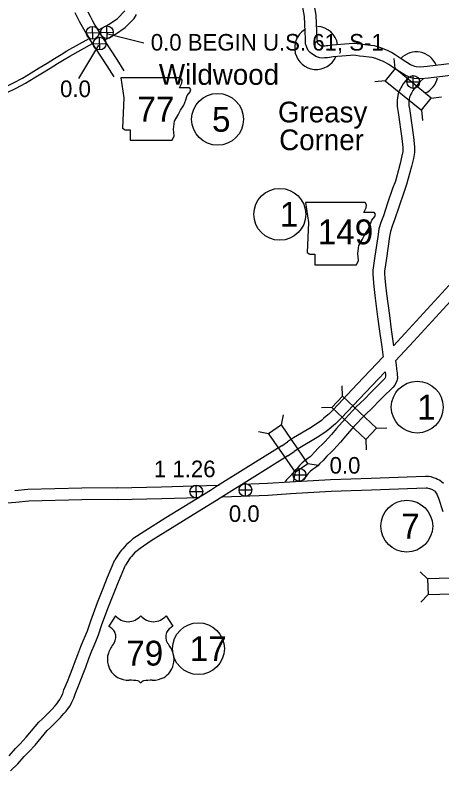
# Model space of a CAD drawing. Extents: x -939622 to -934222, y 1383701 to 1385301.
# Drawn here: x -935668.3 to -935635.7, y 1384266.3 to 1384324.1 of the extents above; entities that cross this region are included whole.
import ezdxf

# ---------------------------------------------------------------- set-up
doc = ezdxf.new("R2010")
doc.units = 0
for name, color, linetype in [('15', 7, 'Continuous'), ('20', 7, 'Continuous'), ('21', 7, 'Continuous'), ('25', 7, 'Continuous'), ('26', 7, 'Continuous'), ('27', 7, 'Continuous'), ('Level 10', 7, 'Continuous'), ('Level 15', 7, 'Continuous'), ('Level 20', 7, 'Continuous'), ('Level 21', 7, 'Continuous'), ('Level 22', 7, 'Continuous'), ('Level 24', 7, 'Continuous'), ('Level 25', 7, 'Continuous'), ('Level 26', 7, 'Continuous'), ('Level 27', 7, 'Continuous')]:
    doc.layers.add(name, color=color, linetype=linetype)

msp = doc.modelspace()

# ---------------------------------------------------------------- linework, layer by layer
at = {"layer": '15'}
for points in [[(-935663.717, 1384324.307), (-935663.535, 1384323.95), (-935663.349, 1384323.595), (-935663.157, 1384323.237), (-935662.956, 1384322.886), (-935662.751, 1384322.543), (-935662.602, 1384322.298)], [(-935662.736, 1384324.363), (-935662.553, 1384324.016), (-935662.37, 1384323.672), (-935662.18, 1384323.341), (-935661.981, 1384323.008), (-935661.841, 1384322.779)], [(-935661.943, 1384322.947), (-935661.086, 1384323.415), (-935660.468, 1384323.859), (-935659.903, 1384324.424)], [(-935661.453, 1384322.189), (-935660.606, 1384322.652), (-935659.883, 1384323.171), (-935659.195, 1384323.86), (-935659.003, 1384324.165)], [(-935659.959, 1384319.86), (-935660.478, 1384320.703), (-935661.841, 1384322.779)], [(-935660.725, 1384319.388), (-935661.237, 1384320.22), (-935662.602, 1384322.298)]]:
    msp.add_lwpolyline(points, dxfattribs=at)
at = {"layer": '20'}
msp.add_circle((-935652.812, 1384316.141), 1.98, dxfattribs=at)
at = {"layer": '21'}
msp.add_lwpolyline([(-935660.198, 1384319.307), (-935659.97, 1384317.784), (-935660.072, 1384315.475), (-935659.868, 1384315.348), (-935659.488, 1384315.348), (-935659.488, 1384314.536), (-935656.29, 1384314.536), (-935656.138, 1384314.866), (-935656.189, 1384315.399), (-935656.113, 1384316.008), (-935655.834, 1384316.49), (-935655.656, 1384316.845), (-935655.402, 1384317.226), (-935655.25, 1384317.632), (-935655.123, 1384317.962), (-935654.895, 1384318.241), (-935654.844, 1384318.418), (-935654.945, 1384318.545), (-935655.732, 1384318.545), (-935655.554, 1384318.901), (-935655.529, 1384319.129), (-935655.634, 1384319.304)], close=True, dxfattribs=at)
at = {"layer": '25'}
for p, q in [((-935661.186, 1384322.673), (-935658.459, 1384321.999)), ((-935663.406, 1384319.268), (-935661.891, 1384321.806))]:
    msp.add_line(p, q, dxfattribs=at)
at = {"layer": '26'}
for p, q in [((-935662.844, 1384322.746), (-935661.867, 1384322.768)), ((-935662.344, 1384322.269), (-935662.367, 1384323.245)), ((-935661.757, 1384322.79), (-935660.78, 1384322.812)), ((-935661.257, 1384322.313), (-935661.28, 1384323.289)), ((-935661.81, 1384321.442), (-935661.833, 1384322.418)), ((-935662.31, 1384321.919), (-935661.333, 1384321.941))]:
    msp.add_line(p, q, dxfattribs=at)
for centre in [(-935662.355, 1384322.757), (-935661.269, 1384322.801), (-935661.822, 1384321.93)]:
    msp.add_circle(centre, 0.488, dxfattribs=at)
at = {"layer": '27'}
for points in [[(-935675.852, 1384316.733), (-935674.864, 1384316.91), (-935673.977, 1384317.096), (-935673.11, 1384317.285), (-935672.263, 1384317.485), (-935671.436, 1384317.709), (-935670.635, 1384317.966), (-935669.862, 1384318.254), (-935669.117, 1384318.575), (-935668.402, 1384318.924), (-935667.718, 1384319.3), (-935667.063, 1384319.689), (-935666.433, 1384320.072), (-935665.835, 1384320.438), (-935665.271, 1384320.781), (-935664.76, 1384321.096), (-935664.318, 1384321.367), (-935662.619, 1384322.325)], [(-935675.774, 1384316.29), (-935674.778, 1384316.469), (-935673.884, 1384316.655), (-935673.01, 1384316.846), (-935672.152, 1384317.049), (-935671.308, 1384317.278), (-935670.488, 1384317.54), (-935669.694, 1384317.836), (-935668.929, 1384318.166), (-935668.195, 1384318.524), (-935667.495, 1384318.909), (-935666.831, 1384319.303), (-935666.199, 1384319.687), (-935665.6, 1384320.054), (-935665.036, 1384320.397), (-935664.524, 1384320.713), (-935664.09, 1384320.979), (-935662.372, 1384321.947)]]:
    msp.add_lwpolyline(points, dxfattribs=at)
at = {"layer": 'Level 10'}
for points in [[(-935637.291, 1384319.228), (-935637.783, 1384319.253), (-935638.029, 1384319.322), (-935638.211, 1384319.395), (-935638.491, 1384319.506), (-935639.298, 1384320.018), (-935639.729, 1384320.324), (-935639.947, 1384320.453), (-935640.144, 1384320.552), (-935640.417, 1384320.664), (-935640.713, 1384320.781), (-935640.992, 1384320.864), (-935641.237, 1384320.889), (-935641.667, 1384320.955), (-935641.974, 1384320.98), (-935642.25, 1384321.016), (-935642.466, 1384321.039), (-935642.666, 1384321.016), (-935643.974, 1384320.91), (-935644.113, 1384320.892), (-935644.255, 1384320.868), (-935644.403, 1384320.852), (-935644.52, 1384320.844), (-935644.642, 1384320.831), (-935644.792, 1384320.817), (-935644.994, 1384320.83), (-935645.159, 1384320.883), (-935645.311, 1384320.949), (-935645.484, 1384321.059), (-935645.615, 1384321.141), (-935645.744, 1384321.241), (-935645.887, 1384321.413), (-935645.962, 1384321.569), (-935646.022, 1384321.711), (-935646.082, 1384321.908), (-935646.105, 1384322.324), (-935646.124, 1384322.819), (-935646.17, 1384324.002), (-935646.407, 1384325.298)], [(-935637.308, 1384320.13), (-935637.637, 1384320.147), (-935637.74, 1384320.176), (-935637.878, 1384320.231), (-935638.08, 1384320.311), (-935638.796, 1384320.765), (-935639.238, 1384321.079), (-935639.515, 1384321.243), (-935639.771, 1384321.372), (-935640.082, 1384321.499), (-935640.419, 1384321.632), (-935640.814, 1384321.75), (-935641.122, 1384321.782), (-935641.563, 1384321.849), (-935641.879, 1384321.875), (-935642.144, 1384321.909), (-935642.468, 1384321.944), (-935642.753, 1384321.912), (-935644.068, 1384321.805), (-935644.245, 1384321.783), (-935644.379, 1384321.76), (-935644.482, 1384321.749), (-935644.598, 1384321.741), (-935644.734, 1384321.726), (-935644.805, 1384321.72), (-935644.825, 1384321.721), (-935644.841, 1384321.726), (-935644.888, 1384321.747), (-935645.005, 1384321.82), (-935645.098, 1384321.879), (-935645.114, 1384321.891), (-935645.124, 1384321.903), (-935645.141, 1384321.939), (-935645.175, 1384322.018), (-935645.19, 1384322.067), (-935645.206, 1384322.367), (-935645.225, 1384322.853), (-935645.273, 1384324.101), (-935645.515, 1384325.424)], [(-935634.059, 1384320.502), (-935636.786, 1384320.177), (-935637.308, 1384320.13)], [(-935638.213, 1384319.373), (-935638.639, 1384318.849), (-935638.731, 1384318.682), (-935638.798, 1384318.555), (-935638.858, 1384318.445), (-935638.926, 1384318.311), (-935639.018, 1384318.097), (-935639.063, 1384317.808), (-935639.095, 1384317.584), (-935639.098, 1384317.333), (-935639.099, 1384317.129), (-935639.018, 1384316.652)], [(-935633.944, 1384319.609), (-935636.693, 1384319.282), (-935637.291, 1384319.228)], [(-935637.101, 1384319.248), (-935637.33, 1384319.033), (-935637.889, 1384318.344), (-935637.938, 1384318.255), (-935638.005, 1384318.128), (-935638.062, 1384318.025), (-935638.11, 1384317.929), (-935638.146, 1384317.846), (-935638.173, 1384317.676), (-935638.196, 1384317.514), (-935638.198, 1384317.325), (-935638.199, 1384317.204), (-935638.13, 1384316.804)], [(-935639.02, 1384316.667), (-935638.744, 1384314.666), (-935638.67, 1384313.995), (-935638.667, 1384313.679), (-935638.725, 1384313.343), (-935638.874, 1384312.755), (-935639.229, 1384311.418), (-935639.438, 1384310.844), (-935639.817, 1384309.718), (-935640.139, 1384308.768), (-935640.336, 1384308.263), (-935640.484, 1384307.764), (-935640.554, 1384307.326), (-935640.794, 1384305.667), (-935640.906, 1384304.953), (-935640.948, 1384304.602), (-935640.947, 1384304.333), (-935640.928, 1384303.946), (-935640.881, 1384303.369), (-935640.797, 1384302.674), (-935640.582, 1384301.035), (-935640.444, 1384299.944), (-935640.269, 1384298.732), (-935640.19, 1384298.14), (-935640.171, 1384297.983)], [(-935638.128, 1384316.79), (-935637.85, 1384314.777), (-935637.77, 1384314.049), (-935637.766, 1384313.606), (-935637.844, 1384313.155), (-935638.003, 1384312.529), (-935638.369, 1384311.148), (-935638.589, 1384310.546), (-935638.964, 1384309.43), (-935639.293, 1384308.461), (-935639.484, 1384307.971), (-935639.605, 1384307.564), (-935639.664, 1384307.191), (-935639.904, 1384305.533), (-935640.015, 1384304.83), (-935640.048, 1384304.552), (-935640.047, 1384304.358), (-935640.029, 1384304.005), (-935639.985, 1384303.459), (-935639.904, 1384302.786), (-935639.689, 1384301.151), (-935639.552, 1384300.065), (-935639.374, 1384298.829)], [(-935639.218, 1384297.682), (-935639.179, 1384297.383), (-935639.132, 1384297.024), (-935639.095, 1384296.743), (-935639.078, 1384296.59), (-935639.059, 1384296.45), (-935639.075, 1384296.317), (-935639.11, 1384296.134), (-935639.271, 1384295.812), (-935639.423, 1384295.639), (-935639.631, 1384295.439), (-935639.981, 1384295.1), (-935640.462, 1384294.615), (-935640.962, 1384294.106), (-935641.571, 1384293.52), (-935642.397, 1384292.641), (-935643.036, 1384291.924), (-935643.42, 1384291.462), (-935643.702, 1384291.15), (-935643.93, 1384290.898), (-935644.129, 1384290.695), (-935644.452, 1384290.382), (-935644.754, 1384290.064), (-935644.997, 1384289.813), (-935645.151, 1384289.654), (-935645.348, 1384289.504), (-935645.577, 1384289.332), (-935645.739, 1384289.201), (-935645.879, 1384289.061), (-935646.127, 1384288.752), (-935646.376, 1384288.491)], [(-935640.015, 1384296.836), (-935639.989, 1384296.635), (-935639.972, 1384296.482), (-935639.967, 1384296.445), (-935639.971, 1384296.425), (-935640.024, 1384296.319), (-935640.074, 1384296.262), (-935640.256, 1384296.087), (-935640.614, 1384295.74), (-935641.103, 1384295.247), (-935641.595, 1384294.746), (-935642.212, 1384294.153), (-935643.061, 1384293.248), (-935643.718, 1384292.512), (-935644.1, 1384292.051), (-935644.369, 1384291.754), (-935644.586, 1384291.515), (-935644.764, 1384291.332), (-935645.092, 1384291.015), (-935645.404, 1384290.686), (-935645.643, 1384290.439), (-935645.749, 1384290.33), (-935645.892, 1384290.222), (-935646.131, 1384290.041), (-935646.342, 1384289.871), (-935646.551, 1384289.662), (-935646.805, 1384289.345), (-935647.546, 1384288.568), (-935647.659, 1384288.417)], [(-935650.907, 1384288.24), (-935648.997, 1384288.312), (-935647.293, 1384288.417), (-935644.173, 1384288.597), (-935641.074, 1384288.713), (-935638.328, 1384288.799), (-935636.919, 1384288.853), (-935636.801, 1384288.857), (-935636.706, 1384288.853), (-935636.528, 1384288.819), (-935636.343, 1384288.764), (-935636.133, 1384288.691), (-935636.002, 1384288.633), (-935635.843, 1384288.549), (-935635.701, 1384288.441), (-935635.553, 1384288.331)], [(-935660.5, 1384287.965), (-935657.087, 1384288.043), (-935654.63, 1384288.117), (-935652.702, 1384288.173)], [(-935660.494, 1384287.965), (-935663.189, 1384287.942), (-935667.297, 1384287.839), (-935668.294, 1384287.742)], [(-935652.432, 1384287.281), (-935648.953, 1384287.413), (-935647.24, 1384287.518), (-935644.13, 1384287.698), (-935641.043, 1384287.814), (-935638.297, 1384287.9), (-935636.887, 1384287.953), (-935636.804, 1384287.956), (-935636.742, 1384287.944), (-935636.619, 1384287.907), (-935636.465, 1384287.854), (-935636.395, 1384287.823), (-935636.328, 1384287.788), (-935636.242, 1384287.722), (-935636.213, 1384287.7), (-935636.105, 1384287.551), (-935636.041, 1384287.439), (-935636.006, 1384287.355), (-935635.94, 1384287.181), (-935635.6, 1384286.164)], [(-935660.486, 1384287.065), (-935663.174, 1384287.042), (-935667.242, 1384286.94), (-935668.22, 1384286.845), (-935669.232, 1384286.775)], [(-935660.48, 1384287.065), (-935657.063, 1384287.143), (-935654.226, 1384287.228)]]:
    msp.add_lwpolyline(points, dxfattribs=at)
at = {"layer": 'Level 15'}
for points in [[(-935621.739, 1384317.789), (-935625.07, 1384314.247), (-935628.719, 1384310.228), (-935632.035, 1384306.714), (-935634.84, 1384303.763), (-935638.467, 1384299.792), (-935639.374, 1384298.829)], [(-935621.084, 1384317.172), (-935624.409, 1384313.636), (-935628.058, 1384309.617), (-935631.382, 1384306.095), (-935634.182, 1384303.149), (-935637.808, 1384299.18), (-935639.218, 1384297.682)], [(-935640.171, 1384297.983), (-935642.153, 1384295.879), (-935643.975, 1384293.939), (-935644.316, 1384293.606), (-935644.394, 1384293.535), (-935644.544, 1384293.408), (-935644.691, 1384293.279), (-935644.883, 1384293.12), (-935645.053, 1384292.986), (-935645.338, 1384292.793), (-935645.673, 1384292.581), (-935647.013, 1384291.788), (-935647.474, 1384291.471)], [(-935640.015, 1384296.836), (-935641.498, 1384295.262), (-935643.332, 1384293.309), (-935643.7, 1384292.95), (-935643.802, 1384292.858), (-935643.955, 1384292.728), (-935644.106, 1384292.594), (-935644.317, 1384292.42), (-935644.521, 1384292.259), (-935644.846, 1384292.04), (-935645.203, 1384291.813), (-935646.528, 1384291.029), (-935646.964, 1384290.729)], [(-935647.912, 1384291.17), (-935650.642, 1384289.469), (-935652.807, 1384288.107)], [(-935647.912, 1384291.17), (-935647.474, 1384291.471)], [(-935647.436, 1384290.406), (-935650.164, 1384288.707), (-935652.328, 1384287.346)], [(-935647.436, 1384290.406), (-935646.964, 1384290.729)], [(-935652.807, 1384288.107), (-935653.358, 1384287.767)], [(-935653.358, 1384287.767), (-935654.476, 1384287.075), (-935656.77, 1384285.665), (-935658.365, 1384284.654), (-935659.274, 1384284.056), (-935659.524, 1384283.845), (-935659.776, 1384283.633), (-935660.063, 1384283.311), (-935660.162, 1384283.205), (-935660.29, 1384283.045), (-935660.658, 1384282.455)], [(-935652.884, 1384287.001), (-935654.003, 1384286.309), (-935656.294, 1384284.902), (-935657.877, 1384283.898), (-935658.734, 1384283.334), (-935658.945, 1384283.156), (-935659.148, 1384282.985), (-935659.398, 1384282.705), (-935659.479, 1384282.618), (-935659.553, 1384282.525), (-935659.857, 1384282.038)], [(-935652.328, 1384287.346), (-935652.884, 1384287.001)], [(-935668.737, 1384267.476), (-935668.255, 1384268.031), (-935667.893, 1384268.39), (-935667.433, 1384268.887), (-935666.755, 1384269.724), (-935666.473, 1384270.033), (-935666.187, 1384270.299), (-935665.904, 1384270.573), (-935665.706, 1384270.787), (-935665.469, 1384271.018), (-935665.229, 1384271.287), (-935665.097, 1384271.442), (-935664.982, 1384271.599), (-935664.856, 1384271.773), (-935664.755, 1384271.976), (-935664.641, 1384272.218), (-935664.548, 1384272.507), (-935664.267, 1384273.163), (-935664.102, 1384273.609), (-935663.86, 1384274.197), (-935663.731, 1384274.544), (-935663.489, 1384275.229), (-935663.25, 1384275.823), (-935663.075, 1384276.261), (-935662.898, 1384276.679), (-935662.755, 1384277.024), (-935662.508, 1384277.801), (-935661.981, 1384279.196), (-935661.524, 1384280.337), (-935661.228, 1384281.121), (-935660.658, 1384282.455)], [(-935668.621, 1384266.32), (-935668.078, 1384266.862), (-935667.598, 1384267.416), (-935667.245, 1384267.764), (-935666.752, 1384268.298), (-935666.072, 1384269.138), (-935665.834, 1384269.399), (-935665.569, 1384269.645), (-935665.26, 1384269.943), (-935665.061, 1384270.158), (-935664.818, 1384270.395), (-935664.55, 1384270.696), (-935664.39, 1384270.884), (-935664.254, 1384271.07), (-935664.084, 1384271.305), (-935663.945, 1384271.582), (-935663.801, 1384271.887), (-935663.704, 1384272.192), (-935663.431, 1384272.829), (-935663.263, 1384273.281), (-935663.022, 1384273.869), (-935662.885, 1384274.238), (-935662.647, 1384274.911), (-935662.415, 1384275.488), (-935662.243, 1384275.918), (-935662.068, 1384276.331), (-935661.909, 1384276.715), (-935661.657, 1384277.506), (-935661.142, 1384278.87), (-935660.685, 1384280.01), (-935660.392, 1384280.785), (-935659.857, 1384282.038)]]:
    msp.add_lwpolyline(points, dxfattribs=at)
at = {"layer": 'Level 20'}
for p, q in [((-935639.248, 1384320.016), (-935639.329, 1384320.804)), ((-935639.997, 1384319.094), (-935640.785, 1384319.012)), ((-935636.482, 1384317.768), (-935635.694, 1384317.85)), ((-935637.231, 1384316.846), (-935637.149, 1384316.059)), ((-935643.268, 1384294.975), (-935643.293, 1384295.766)), ((-935644.08, 1384294.108), (-935644.872, 1384294.083)), ((-935647.931, 1384292.773), (-935647.787, 1384293.552)), ((-935648.91, 1384292.1), (-935649.689, 1384292.244)), ((-935640.668, 1384292.536), (-935639.877, 1384292.562)), ((-935641.481, 1384291.67), (-935641.456, 1384290.878)), ((-935645.913, 1384289.836), (-935645.134, 1384289.691)), ((-935646.892, 1384289.163), (-935647.036, 1384288.384)), ((-935636.769, 1384280.995), (-935637.346, 1384281.538)), ((-935636.734, 1384279.807), (-935637.277, 1384279.231))]:
    msp.add_line(p, q, dxfattribs=at)
for points in [[(-935636.482, 1384317.768), (-935639.248, 1384320.016), (-935639.997, 1384319.094), (-935637.231, 1384316.846)], [(-935640.668, 1384292.536), (-935643.268, 1384294.975), (-935644.08, 1384294.108), (-935641.481, 1384291.67)], [(-935645.913, 1384289.836), (-935647.931, 1384292.773), (-935648.91, 1384292.1), (-935646.892, 1384289.163)], [(-935636.734, 1384279.807), (-935633.171, 1384279.914), (-935633.207, 1384281.101), (-935636.769, 1384280.995)]]:
    msp.add_lwpolyline(points, close=True, dxfattribs=at)
at = {"layer": 'Level 21'}
msp.add_lwpolyline([(-935646.103, 1384309.785), (-935645.875, 1384308.263), (-935645.976, 1384305.954), (-935645.773, 1384305.827), (-935645.392, 1384305.827), (-935645.392, 1384305.015), (-935642.195, 1384305.015), (-935642.043, 1384305.344), (-935642.093, 1384305.877), (-935642.017, 1384306.486), (-935641.738, 1384306.969), (-935641.561, 1384307.324), (-935641.307, 1384307.705), (-935641.155, 1384308.111), (-935641.028, 1384308.44), (-935640.799, 1384308.72), (-935640.748, 1384308.897), (-935640.85, 1384309.024), (-935641.637, 1384309.024), (-935641.459, 1384309.379), (-935641.434, 1384309.608), (-935641.539, 1384309.783)], close=True, dxfattribs=at)
at = {"layer": 'Level 22'}
for p, q in [((-935660.611, 1384278.178), (-935661.13, 1384277.375)), ((-935656.75, 1384278.178), (-935656.231, 1384277.375))]:
    msp.add_line(p, q, dxfattribs=at)
for centre, radius, start, end in [((-935659.644, 1384278.992), 1.264, 220.07504, 319.67012), ((-935657.717, 1384278.992), 1.264, 220.32988, 319.92496), ((-935661.808, 1384276.209), 1.349, 30.7809, 59.98827), ((-935655.552, 1384276.209), 1.349, 120.01173, 149.2191), ((-935661.512, 1384276.565), 0.925, 328.81046, 21.21077), ((-935655.849, 1384276.565), 0.925, 158.78923, 211.18954), ((-935659.093, 1384274.67), 2.157, 138.95648, 162.69135), ((-935658.267, 1384274.67), 2.157, 17.30865, 41.04352), ((-935659.805, 1384274.846), 1.426, 160.95764, 197.38186), ((-935657.555, 1384274.846), 1.426, 342.61814, 19.04236), ((-935659.573, 1384274.85), 1.65, 195.10743, 237.13119), ((-935657.787, 1384274.85), 1.65, 302.86881, 344.89257), ((-935659.543, 1384275.37), 2.118, 244.07708, 269.57785), ((-935659.494, 1384269.372), 3.88, 81.19416, 90.95387), ((-935659.008, 1384272.851), 0.372, 28.03422, 72.98637), ((-935658.352, 1384272.851), 0.372, 107.01363, 151.96578), ((-935657.867, 1384269.372), 3.88, 89.04613, 98.80584), ((-935657.818, 1384275.37), 2.118, 270.42215, 295.92292)]:
    msp.add_arc(centre, radius, start, end, dxfattribs=at)
at = {"layer": 'Level 24'}
for centre, start, end in [((-935645.271, 1384321.603), 122.68496, 335.78486), ((-935645.271, 1384321.603), 8.94277, 86.80404), ((-935637.63, 1384319.644), 23.93405, 135.00004), ((-935637.63, 1384319.644), 295.42689, 348.47095)]:
    msp.add_arc(centre, 1.65, start, end, dxfattribs=at)
at = {"layer": 'Level 26'}
for p, q in [((-935637.86, 1384318.51), (-935637.865, 1384319.486)), ((-935638.351, 1384318.995), (-935637.374, 1384319.001)), ((-935646.551, 1384288.469), (-935646.556, 1384289.446)), ((-935647.042, 1384288.954), (-935646.065, 1384288.96)), ((-935654.435, 1384287.191), (-935654.44, 1384288.168)), ((-935650.682, 1384287.315), (-935650.687, 1384288.291)), ((-935654.926, 1384287.677), (-935653.949, 1384287.682)), ((-935651.173, 1384287.8), (-935650.196, 1384287.806))]:
    msp.add_line(p, q, dxfattribs=at)
for centre in [(-935637.862, 1384318.998), (-935646.554, 1384288.957), (-935654.438, 1384287.679), (-935650.684, 1384287.803)]:
    msp.add_circle(centre, 0.488, dxfattribs=at)
at = {"layer": 'Level 27'}
for centre in [(-935648.057, 1384308.878), (-935637.558, 1384294.133), (-935638.357, 1384285.033), (-935654.274, 1384275.666)]:
    msp.add_circle(centre, 1.98, dxfattribs=at)

# ---------------------------------------------------------------- texts
at = {"layer": '20'}
msp.add_text('5', height=1.901, dxfattribs=at).set_placement((-935653.237, 1384315.191))
at = {"layer": '21'}
msp.add_text('77', height=1.9008, dxfattribs=at).set_placement((-935658.94, 1384315.964))
at = {"layer": '25'}
for s, p in [('0.0 BEGIN U.S. 61, S-1', (-935657.916, 1384321.397)), ('0.0', (-935664.846, 1384317.842))]:
    msp.add_text(s, height=1.2672, dxfattribs=at).set_placement(p)
at = {"layer": 'Level 21'}
msp.add_text('149', height=1.9008, dxfattribs=at).set_placement((-935645.16, 1384306.584))
at = {"layer": 'Level 22'}
msp.add_text('79', height=1.9008, dxfattribs=at).set_placement((-935659.794, 1384274.37))
at = {"layer": 'Level 24'}
for s, p in [('Wildwood', (-935657.296, 1384318.778)), ('Greasy', (-935648.196, 1384315.905)), ('Corner', (-935648.105, 1384313.782))]:
    msp.add_text(s, height=1.584, dxfattribs=at).set_placement(p)
at = {"layer": 'Level 25'}
for s, p in [('1 1.26', (-935657.678, 1384288.778)), ('0.0', (-935644.255, 1384289.05)), ('0.0', (-935651.951, 1384285.357))]:
    msp.add_text(s, height=1.2672, dxfattribs=at).set_placement(p)
at = {"layer": 'Level 27'}
for s, height, p in [('1', 1.901, (-935648.057, 1384307.928)), ('1', 1.901, (-935637.558, 1384293.183)), ('7', 1.901, (-935638.783, 1384284.083)), ('17', 1.9008, (-935654.947, 1384274.716))]:
    msp.add_text(s, height=height, dxfattribs=at).set_placement(p)

doc.saveas('drawing.dxf')
